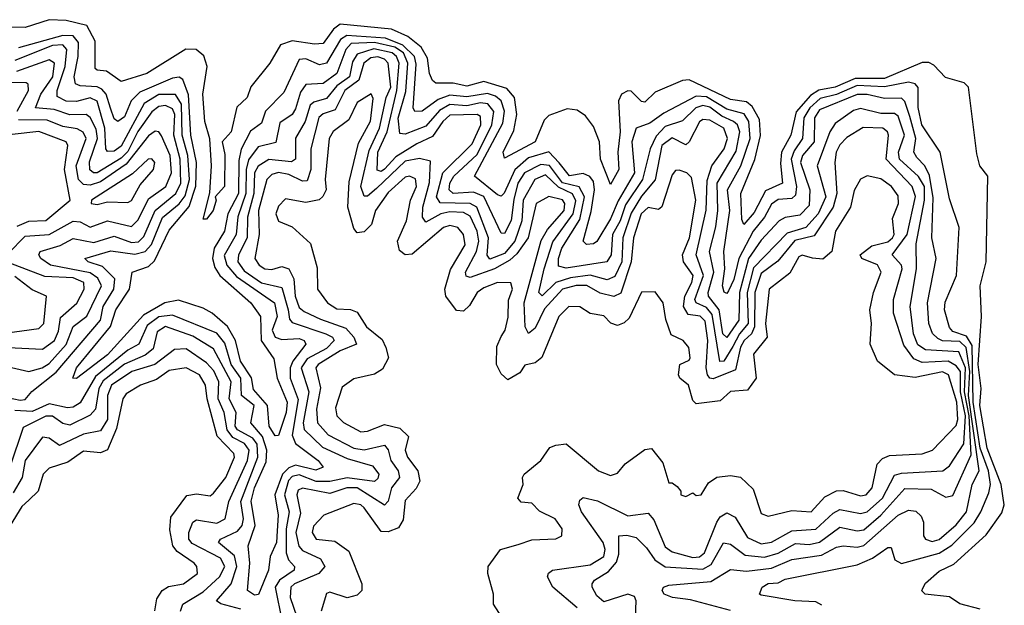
# Model space of a CAD drawing. Extents: x 2494106 to 2685573, y 758056 to 915185.
# Tile 468 of 507: x 2660279 to 2663155, y 878492 to 880202. Entities that reach past the tile are written whole.
import ezdxf

# ---------------------------------------------------------------- set-up
doc = ezdxf.new("R2010")
doc.units = 0

msp = doc.modelspace()

# ---------------------------------------------------------------- linework, layer by layer
at = {"layer": '0CON05XD'}
for points in [[(2663085, 878480.8), (2663025, 878496.7), (2662995, 878516.7), (2662924.2, 878524.2), (2662914.3, 878534.3), (2662917.7, 878542.3), (2662925, 878556.7), (2662965, 878592), (2663007.8, 878612.2), (2663102.1, 878697.9), (2663148.3, 878761.7), (2663155.4, 878785), (2663146.6, 878845), (2663105, 878951.1), (2663083.8, 879075), (2663087.5, 879125), (2663078.5, 879195), (2663088.4, 879335), (2663085.3, 879425), (2663102.4, 879495), (2663107.5, 879745), (2663083.8, 879775), (2663075, 879810), (2663051.1, 880005), (2663037.8, 880017.8), (2662983.6, 880033.6), (2662949.6, 880069.6), (2662935, 880077.5), (2662915, 880077.3), (2662805, 880030.6), (2662720.1, 880029.9), (2662661.2, 880005), (2662613.8, 879996.2), (2662589.3, 879980.7), (2662547.4, 879932.6), (2662531.8, 879865), (2662504.7, 879815), (2662501.7, 879781.7), (2662507.7, 879725), (2662457.8, 879702.2), (2662425, 879638.8), (2662394.2, 879604.2), (2662388.5, 879618.5), (2662385.4, 879695), (2662426.6, 879793.4), (2662443.5, 879863.5), (2662440.6, 879910.6), (2662418.4, 879948.4), (2662401.8, 879961.8), (2662355, 879969), (2662235, 880026.5), (2662215, 880024.6), (2662135, 879990), (2662105, 879960.9), (2662095, 879962.7), (2662065, 879993.5), (2662055, 879994.5), (2662036.9, 879985), (2662028.5, 879965), (2662033.3, 879875), (2662026.2, 879815), (2662029.1, 879765), (2662005, 879721.2), (2661975.7, 879795), (2661972.5, 879845), (2661955, 879890), (2661931.7, 879921.7), (2661907.5, 879937.5), (2661878.1, 879941.9), (2661825, 879922.2), (2661811.5, 879908.5), (2661784.5, 879845), (2661695, 879797.5), (2661690.8, 879815), (2661722, 879878.1), (2661731.3, 879925), (2661724.7, 879975), (2661701.6, 880001.6), (2661635, 880021.4), (2661585, 880007.9), (2661545, 880016.9), (2661495, 880017.1), (2661485, 880024), (2661475.6, 880045), (2661469.9, 880089.9), (2661451.9, 880121.9), (2661412.9, 880152.9), (2661365, 880174.7), (2661215, 880188.5), (2661195.2, 880174.8), (2661165, 880132.5), (2661140.4, 880130.4), (2661075, 880140), (2661041.1, 880128.9), (2661010, 880075), (2660954.4, 880005.6), (2660943.3, 879975), (2660913.1, 879946.9), (2660896.9, 879875), (2660870, 879845), (2660878.3, 879808.3), (2660877.5, 879715), (2660850, 879685), (2660852.5, 879675), (2660843.8, 879645), (2660825, 879620), (2660815, 879620), (2660833.8, 879696.2), (2660838.8, 879775), (2660833.9, 879853.9), (2660819.4, 879905), (2660813.5, 879985), (2660826, 880065), (2660816.9, 880096.9), (2660794.6, 880114.6), (2660763.8, 880116.2), (2660650, 880045), (2660575, 880021.2), (2660532, 880052), (2660505, 880054.2), (2660499.6, 880059.5), (2660499.7, 880139.7), (2660474.6, 880184.7), (2660415, 880200), (2660365, 880202), (2660295, 880179.2), (2660195, 880180)], [(2660702.3, 879375), (2660640.3, 879339.7), (2660535, 879223.1), (2660445, 879154.4), (2660433.8, 879155), (2660445, 879185.5), (2660544.3, 879305.7), (2660559.7, 879355), (2660599.4, 879415), (2660607.1, 879465), (2660655, 879481.2), (2660672.3, 879497.7), (2660715, 879587.5), (2660773.5, 879656.5), (2660793.8, 879716.2), (2660794.9, 879785.1), (2660778.8, 879865), (2660772.2, 879982.2), (2660755, 880027.3), (2660745, 880033.8), (2660725, 880031.3), (2660629.9, 879990.1), (2660604.8, 879965), (2660585, 879918.2), (2660565, 879904.5), (2660555, 879912.2), (2660544.1, 879944.1), (2660531.7, 879985), (2660519, 879999), (2660505, 880006.4), (2660455, 880008.7), (2660441.8, 880015), (2660437.5, 880035), (2660449.6, 880095), (2660450.7, 880135), (2660435, 880154.8), (2660405, 880156.1), (2660275, 880119.7)], [(2662622, 878492), (2662605, 878501.8), (2662543.8, 878505), (2662445, 878521.2), (2662440, 878525), (2662448, 878545), (2662465, 878556.2), (2662495, 878557.3), (2662515, 878567.9), (2662725, 878610), (2662770.5, 878629.5), (2662815, 878660.5), (2662825, 878661.2), (2662835.3, 878625.3), (2662855, 878613.9), (2662965, 878644), (2663002.5, 878667.5), (2663067, 878733), (2663087.2, 878765), (2663109.8, 878820.2), (2663114.8, 878845), (2663109, 878885), (2663085, 878951.3), (2663064.7, 879085.3), (2663061, 879251), (2663045, 879278.1), (2663005, 879291.8), (2662995, 879303.5), (2662980.7, 879355), (2662982.7, 879377.3), (2663015.2, 879455), (2663023.1, 879595), (2662995, 879678.8), (2662967.5, 879815), (2662914.7, 879895), (2662903.9, 879946.1), (2662903.8, 880003.8), (2662894.7, 880014.7), (2662875, 880019.8), (2662805, 880005.8), (2662725, 880009.6), (2662665, 879983.6), (2662617.7, 879972.3), (2662586.8, 879945), (2662569.5, 879915), (2662566.2, 879855), (2662541, 879819), (2662532.2, 879795), (2662547.8, 879715), (2662545, 879690), (2662535, 879680), (2662495, 879677.4), (2662475, 879663.8), (2662454.6, 879625.4), (2662421.8, 879585), (2662380.2, 879505), (2662365, 879443.3), (2662349.6, 879410.5), (2662345, 879402.9), (2662336.9, 879406.9), (2662332.5, 879425), (2662339, 879475), (2662336.2, 879525), (2662353.5, 879645), (2662346.2, 879705), (2662385.2, 879775), (2662412.7, 879855), (2662409.1, 879905), (2662395, 879926.8), (2662345, 879941), (2662285, 879976.8), (2662255, 879978.6), (2662160.6, 879929.4), (2662119.7, 879900.3), (2662079.4, 879885), (2662066.8, 879845), (2662074.8, 879755), (2662027.3, 879672.7), (2662005, 879620.6), (2661965.2, 879554.8), (2661955, 879547.9), (2661935, 879545.5), (2661924.7, 879555), (2661947.9, 879642.1), (2661957.9, 879705), (2661955, 879730), (2661944.2, 879744.2), (2661925, 879752.7), (2661885, 879746.4), (2661855, 879783.7), (2661825, 879816.5), (2661765, 879798.8), (2661725, 879763.9), (2661694.5, 879695.5), (2661685, 879686.7), (2661675, 879690.6), (2661607.8, 879745), (2661690.3, 879899.7), (2661694.9, 879934.9), (2661685.6, 879965), (2661669.2, 879979.2), (2661645, 879986.7), (2661585, 879976.8), (2661535, 879981.2), (2661501.2, 879968.8), (2661455, 879935.3), (2661433.6, 879933.6), (2661428, 879945), (2661437.4, 880072.6), (2661432.4, 880095), (2661398.1, 880128.1), (2661347.9, 880147.8), (2661234.2, 880155.8), (2661215.7, 880144.3), (2661175, 880075.3), (2661155, 880070.3), (2661115, 880088.1), (2661095, 880085.4), (2661050.1, 879989.9), (2660997.1, 879935), (2660985, 879900), (2660953.5, 879876.5), (2660925.9, 879824.1), (2660919, 879791), (2660918.1, 879695), (2660886.8, 879635), (2660876.7, 879585), (2660847.4, 879535), (2660842.5, 879505), (2660848.8, 879478.8), (2660863.8, 879455), (2660954.1, 879375), (2660982.3, 879335), (2660983.9, 879265), (2661021.3, 879211.3), (2661030.9, 879155), (2661060.4, 879085), (2661057, 879055), (2661035, 878988.1), (2661025, 878987.3), (2661008, 879015), (2661003.1, 879075), (2660962.1, 879122.1), (2660956.4, 879156.4), (2660923.5, 879205), (2660908.8, 879265), (2660886.3, 879306.3), (2660841.2, 879345), (2660815, 879359.3), (2660742.7, 879382.7), (2660702.3, 879375)], [(2660225, 879102.9), (2660280.6, 879090.6), (2660295, 879093.1), (2660313.8, 879116.2), (2660385, 879173.3), (2660514.4, 879325), (2660522.7, 879365), (2660554, 879415), (2660556.7, 879445), (2660521, 879481), (2660479.2, 879495), (2660468.6, 879505), (2660545, 879526.9), (2660615, 879517.2), (2660645, 879524.8), (2660664, 879546), (2660695.6, 879624.4), (2660745, 879664), (2660762.3, 879687.7), (2660774.7, 879735), (2660770.3, 879805), (2660753.8, 879865), (2660751.1, 879955), (2660733.6, 879983.6), (2660685, 879983.9), (2660642.2, 879957.8), (2660575, 879833.2), (2660555, 879818.4), (2660535, 879817.1), (2660530, 879825), (2660527.9, 879885), (2660505, 879964.1), (2660485, 879973.8), (2660445, 879963.1), (2660415, 879964), (2660387.9, 879977.9), (2660388.1, 879995), (2660411.6, 880065), (2660416.4, 880115), (2660405, 880128.4), (2660375, 880127.1), (2660265, 880083)], [(2662355, 878477.1), (2662238.4, 878508.4), (2662186.2, 878515), (2662161.2, 878525), (2662156.2, 878535), (2662160, 878545), (2662175, 878550.5), (2662298.3, 878561.7), (2662355, 878596.2), (2662402.1, 878592), (2662475, 878600.4), (2662535, 878625.7), (2662621.6, 878638.4), (2662665, 878662.2), (2662685, 878665.3), (2662725, 878661.6), (2662745, 878667.1), (2662845, 878755.3), (2662875, 878770), (2662896.8, 878766.8), (2662912.4, 878752.4), (2662919.6, 878735), (2662918.8, 878695), (2662925.3, 878685.3), (2662945, 878678.6), (2662965, 878683.9), (2663015, 878727.3), (2663044.8, 878765), (2663061.8, 878845), (2663081.7, 878885), (2663050.7, 879105), (2663054.7, 879175), (2663044.1, 879245), (2663025, 879262), (2662975, 879264.5), (2662960.8, 879270.8), (2662945.7, 879285.7), (2662935.3, 879315.3), (2662931.1, 879375), (2662956.3, 879505), (2662943.9, 879565), (2662947.9, 879682.1), (2662936.9, 879746.9), (2662922.9, 879775), (2662900.1, 879800.1), (2662890.8, 879815), (2662896.5, 879855), (2662879.7, 879919.7), (2662865, 879962.9), (2662855, 879972.9), (2662805, 879971.9), (2662755, 879983.5), (2662725, 879984), (2662615, 879938.6), (2662600.4, 879915), (2662600, 879845), (2662566.2, 879805), (2662560.2, 879785), (2662587, 879705), (2662585, 879659.4), (2662558.3, 879631.7), (2662515.2, 879624.8), (2662498, 879615), (2662445, 879558.7), (2662408.1, 879505), (2662381.6, 879405), (2662379.3, 879325), (2662345, 879274.1), (2662333, 879285), (2662322.1, 879355), (2662291.5, 879395), (2662290.2, 879405), (2662307, 879465), (2662294, 879525), (2662312.8, 879597.2), (2662318.3, 879645), (2662316.5, 879725), (2662372.2, 879817.8), (2662382.5, 879875), (2662375.7, 879895), (2662364.6, 879904.6), (2662330.4, 879920.4), (2662295, 879946.9), (2662275, 879951.7), (2662254.2, 879945), (2662215, 879906.5), (2662165, 879889.7), (2662138.4, 879861.6), (2662120.7, 879825), (2662098.7, 879735), (2662048.6, 879661.5), (2662033.1, 879615), (2662010.6, 879575), (2662006.7, 879515), (2661994.3, 879495), (2661875, 879476.1), (2661852.5, 879482.5), (2661852.9, 879505), (2661863, 879535), (2661915, 879618.2), (2661928.7, 879685), (2661913.7, 879713.7), (2661865, 879725.6), (2661826.5, 879776.5), (2661800.9, 879779.1), (2661753.5, 879755), (2661733.9, 879725), (2661722.6, 879677.4), (2661714.2, 879615.8), (2661695, 879578.1), (2661685, 879578.9), (2661635, 879685.7), (2661605, 879698.1), (2661545, 879694.8), (2661533.8, 879705), (2661535.7, 879725), (2661546.8, 879745), (2661615, 879808.1), (2661658.1, 879895), (2661663.7, 879933.7), (2661646.7, 879956.7), (2661625, 879959.3), (2661585, 879950.9), (2661535, 879954), (2661505, 879936.6), (2661465, 879891.4), (2661405, 879867.5), (2661389.8, 879869.8), (2661384.3, 879914.3), (2661407.3, 879992.7), (2661413.1, 880075), (2661400.3, 880105), (2661375, 880121.5), (2661315, 880135.9), (2661247.1, 880132.9), (2661231.9, 880115), (2661205, 880045.3), (2661165, 880015.8), (2661115, 880013.2), (2661099.5, 879990.5), (2661085, 879941.9), (2661074.6, 879925), (2661038.7, 879901.3), (2661026.8, 879843.2), (2660975, 879830.8), (2660946.9, 879793.1), (2660940.1, 879765), (2660939.8, 879695), (2660916.3, 879626.3), (2660911.6, 879575), (2660876.4, 879513.6), (2660883.6, 879485), (2660912.3, 879452.3), (2661022.8, 879375), (2661030.5, 879335), (2661016.5, 879295), (2661025.2, 879275.2), (2661045, 879267.9), (2661095, 879271.2), (2661109.4, 879265), (2661114.5, 879255), (2661076.8, 879205), (2661069, 879185), (2661069.1, 879155), (2661092.8, 879092.8), (2661075, 878988.8), (2661085, 878964.1), (2661151.1, 878915), (2661165.6, 878895), (2661143.8, 878886.2), (2661085, 878901.5), (2661065, 878893.6), (2661046.3, 878875), (2661024.2, 878815), (2661034, 878755), (2661030.9, 878709.1)], [(2662077.8, 878457.8), (2662079.8, 878505), (2662075, 878517.5), (2662055, 878524.8), (2661985, 878501.9), (2661965, 878520), (2661950.8, 878545), (2661951.4, 878555), (2661957.8, 878565), (2661999.2, 878590.8), (2662022.3, 878617.7), (2662028.8, 878641.2), (2662028.8, 878695), (2662053, 878697), (2662080.1, 878690.1), (2662110.1, 878660.1), (2662134.8, 878624.8), (2662164.1, 878604.1), (2662275, 878597.3), (2662298.7, 878611.3), (2662335, 878674.6), (2662355, 878670.8), (2662398, 878638), (2662455, 878632.7), (2662495, 878644.5), (2662545, 878672.4), (2662585, 878669.8), (2662615, 878676.9), (2662675, 878719.8), (2662725, 878709.3), (2662745, 878712.6), (2662794.7, 878755.3), (2662865, 878832.8), (2662941.2, 878831.2), (2662985, 878807.8), (2663005, 878812.5), (2663058.2, 878931.8), (2663052.9, 879045), (2663038.8, 879115), (2663041.7, 879185), (2663022.2, 879232.2), (2662925, 879238.4), (2662903.1, 879253.1), (2662890, 879285), (2662880.3, 879365), (2662899.3, 879475), (2662897.8, 879547.8), (2662921.8, 879675), (2662922.6, 879715), (2662905, 879743.9), (2662848.7, 879795), (2662845.9, 879815), (2662864, 879865), (2662845, 879920.8), (2662835, 879928.2), (2662795, 879928.5), (2662735, 879942.9), (2662715, 879936.7), (2662661.5, 879898.5), (2662645.8, 879875), (2662608.8, 879775), (2662633.7, 879685), (2662611.5, 879635), (2662575.9, 879595), (2662520.9, 879579.1), (2662422.7, 879477.3), (2662404, 879405), (2662407.1, 879315), (2662381.8, 879285), (2662362.4, 879247.6), (2662335.9, 879205), (2662324.4, 879204.4), (2662301.4, 879341.4), (2662285, 879361.3), (2662255.3, 879375), (2662251.3, 879385), (2662276.3, 879455), (2662254.8, 879515), (2662284.6, 879645.4), (2662287.2, 879732.8), (2662301.2, 879775), (2662337.3, 879825), (2662347, 879855), (2662336.2, 879885), (2662295, 879908.4), (2662275, 879910.3), (2662265, 879903.3), (2662235, 879845.6), (2662225, 879837.1), (2662185, 879857.3), (2662155.2, 879835), (2662135.8, 879734.2), (2662095, 879686.6), (2662065, 879636.9), (2662040.9, 879565), (2662038, 879495), (2662017.8, 879452.2), (2661995, 879442.3), (2661945, 879455.8), (2661887.8, 879447.8), (2661845.3, 879434.7), (2661805, 879395.5), (2661795.4, 879405.4), (2661810.6, 879475), (2661836.5, 879553.5), (2661896.1, 879635), (2661903.3, 879673.3), (2661893.5, 879693.5), (2661853.1, 879713.1), (2661815, 879749.5), (2661784.2, 879735.8), (2661749.9, 879675), (2661745.6, 879615), (2661725.8, 879555), (2661695, 879519.5), (2661652.7, 879502.7), (2661644.8, 879514.8), (2661648.3, 879565), (2661614.2, 879654.2), (2661594.9, 879664.9), (2661507, 879667), (2661496.3, 879685), (2661515.2, 879755), (2661600.9, 879839.1), (2661626.3, 879895), (2661625, 879919.5), (2661615, 879925.2), (2661535, 879923), (2661515, 879905.2), (2661485, 879860.7), (2661439.1, 879839.1), (2661378, 879802), (2661345, 879765.3), (2661335, 879758.8), (2661323.1, 879763.1), (2661325.2, 879815), (2661352.2, 879875), (2661380.4, 879995), (2661387, 880075), (2661379.2, 880095), (2661367.3, 880105), (2661313, 880116.9), (2661265, 880101.1), (2661251, 880079), (2661242.4, 880035), (2661205, 880009.3), (2661175, 879972.3), (2661138.4, 879961.6), (2661127.7, 879952.3), (2661112.7, 879905), (2661084.3, 879855.7), (2661085, 879794.4), (2661072.9, 879787.1), (2661006.2, 879793.8), (2660975, 879774.7), (2660965.1, 879754.9), (2660963.1, 879695), (2660944.3, 879625), (2660943, 879565), (2660918, 879515), (2660916.5, 879495), (2660935, 879469), (2660985, 879433.7), (2661045, 879419.6), (2661062.7, 879355), (2661067.1, 879327.2), (2661075, 879318), (2661173.5, 879285), (2661192.7, 879275), (2661197.3, 879265), (2661175, 879242.2), (2661118.5, 879211.5), (2661101.3, 879185), (2661123.6, 879115), (2661107.2, 879025), (2661110, 879005), (2661163.9, 878953.9), (2661235, 878920.4), (2661309.6, 878899.6), (2661327.8, 878875), (2661325, 878861.9), (2661315, 878853.9), (2661235.7, 878864.3), (2661185, 878853.8), (2661145, 878853.1), (2661095, 878873.1), (2661075, 878867.9), (2661063.8, 878856.2), (2661052, 878815), (2661066.2, 878765), (2661057.4, 878715), (2661056.9, 878645), (2661064.4, 878624.4), (2661081.5, 878605), (2661080.6, 878595), (2661037.9, 878565), (2661025, 878545.5), (2661046, 878444)], [(2660255, 879186.9), (2660305, 879174.7), (2660344.8, 879185.2), (2660365, 879198.6), (2660415, 879253.3), (2660435, 879306.2), (2660475, 879336.2), (2660517.8, 879425), (2660506.9, 879446.9), (2660485, 879463.1), (2660369.1, 879485), (2660340.5, 879505), (2660334.5, 879515), (2660338.6, 879525), (2660397.3, 879542.7), (2660435, 879563.1), (2660495, 879551.2), (2660555, 879569.8), (2660605, 879551.4), (2660626.2, 879553.8), (2660641.2, 879568.8), (2660674.8, 879645), (2660734.8, 879695), (2660749.3, 879725), (2660747.6, 879795), (2660729.1, 879865), (2660732.3, 879925), (2660725, 879942.2), (2660705, 879951.6), (2660685, 879948.7), (2660665, 879932.7), (2660624, 879876), (2660595, 879817.6), (2660575, 879797.4), (2660505, 879755.2), (2660494.5, 879754.5), (2660483.5, 879763.4), (2660483, 879787), (2660505.8, 879855), (2660502.3, 879882.3), (2660485, 879916.4), (2660473.3, 879925), (2660425, 879923.9), (2660379.7, 879939.7), (2660324.6, 879945), (2660340.7, 879985), (2660375.5, 880035), (2660380.3, 880075), (2660365, 880085.2), (2660269, 880051)], [(2661907.1, 878485), (2661836.8, 878545), (2661820.5, 878575), (2661823.9, 878586.1), (2661835.4, 878594.6), (2661945, 878610), (2661985.7, 878635), (2661989.2, 878655), (2661983.2, 878675), (2661920, 878765), (2661912.1, 878785), (2661915, 878798.8), (2661925, 878806.7), (2661966.8, 878796.8), (2662055, 878753.2), (2662115, 878761.5), (2662131.9, 878741.9), (2662165, 878662.5), (2662185, 878648.6), (2662245, 878631.3), (2662265, 878633.9), (2662279.3, 878645), (2662315.3, 878735), (2662325, 878750), (2662345, 878761.8), (2662369.5, 878749.5), (2662405, 878690.4), (2662445, 878671.6), (2662475, 878676.8), (2662535, 878709.1), (2662605, 878714.3), (2662655, 878760.8), (2662675, 878771.4), (2662735, 878760), (2662755, 878765.2), (2662799.6, 878805), (2662835, 878871.6), (2662855, 878878.1), (2662975.6, 878884.4), (2662995, 878898.9), (2663036.9, 878963.1), (2663042.2, 879045), (2663027, 879115), (2663026.9, 879175), (2663015, 879191.3), (2662991.2, 879205), (2662915, 879200.7), (2662891.5, 879211.5), (2662861.4, 879251.4), (2662831.2, 879345), (2662831.4, 879385), (2662856.8, 879475), (2662855.2, 879485.2), (2662828, 879515), (2662871.4, 879575), (2662896, 879686), (2662885.7, 879715), (2662809.8, 879795), (2662816.6, 879865), (2662814.5, 879875), (2662800, 879885), (2662743, 879887), (2662695, 879858.2), (2662675, 879837.1), (2662664.4, 879815), (2662660, 879785), (2662666.1, 879695), (2662655.5, 879655), (2662599.4, 879570.6), (2662542.9, 879557.1), (2662493.3, 879496.7), (2662445, 879460.6), (2662426.4, 879405), (2662425.5, 879305), (2662416.8, 879285), (2662395.2, 879265), (2662385, 879245.8), (2662369.9, 879180.1), (2662305, 879153.1), (2662295, 879155.3), (2662288.4, 879165), (2662284.2, 879185), (2662289.3, 879265), (2662281.4, 879321.4), (2662266.6, 879336.6), (2662231.6, 879341.6), (2662218.5, 879365), (2662221.9, 879395), (2662242.2, 879435), (2662245.9, 879455), (2662218.4, 879495), (2662215.6, 879515), (2662235.4, 879564.6), (2662253.9, 879675), (2662241.1, 879741.1), (2662228, 879755), (2662205, 879763.1), (2662195, 879762), (2662185, 879749.2), (2662155, 879655.6), (2662145, 879648.2), (2662115, 879653.3), (2662094.5, 879635), (2662071.6, 879565), (2662064.9, 879495), (2662035, 879403.2), (2662015, 879393.8), (2661975, 879403.9), (2661935.9, 879425.9), (2661905, 879425.4), (2661864.7, 879415), (2661812.1, 879357.9), (2661785, 879301.2), (2661765, 879285.6), (2661755.3, 879305.3), (2661752.7, 879375), (2661802.4, 879557.5), (2661821, 879589), (2661869.3, 879645), (2661871.8, 879665), (2661865, 879675.9), (2661825, 879685.8), (2661788, 879665), (2661764, 879565), (2661731.6, 879518.4), (2661710.6, 879499.4), (2661665.9, 879474.1), (2661595, 879448.8), (2661582.8, 879452.8), (2661581.1, 879465), (2661613.5, 879525), (2661619.7, 879555), (2661614.8, 879585), (2661595, 879628.4), (2661575, 879639.4), (2661535, 879641.4), (2661509.6, 879635), (2661465, 879610.4), (2661455.8, 879625), (2661456.8, 879655), (2661476.2, 879726.2), (2661479.2, 879789.2), (2661447.1, 879797), (2661405, 879788.8), (2661321.2, 879708.8), (2661295, 879686.9), (2661285, 879686.8), (2661275.2, 879715), (2661299.8, 879820.2), (2661329.5, 879885), (2661349, 879975), (2661362.8, 880005), (2661355.2, 880075), (2661345, 880086.6), (2661325, 880093.9), (2661305, 880090.8), (2661284.4, 880075), (2661269.3, 880025), (2661229, 879995), (2661200.8, 879939.2), (2661165, 879927), (2661153.1, 879916.9), (2661129.1, 879825), (2661129, 879765), (2661118.2, 879731.8), (2661105, 879730.5), (2661065, 879750.4), (2661035, 879756.1), (2661015, 879750.3), (2661001.2, 879735), (2660976.5, 879645), (2660978.7, 879575), (2660965.4, 879505), (2660978.2, 879485), (2660995, 879474.7), (2661015, 879472.3), (2661045, 879481.3), (2661065, 879474.6), (2661079.6, 879445), (2661083.4, 879395), (2661095, 879362), (2661109.5, 879349.5), (2661157.8, 879327.8), (2661231.1, 879301.1), (2661255.3, 879275), (2661263.1, 879255), (2661215, 879234.8), (2661150.8, 879195), (2661144, 879185), (2661157.4, 879127.4), (2661145.6, 879065), (2661148.6, 879025), (2661180, 878990), (2661255, 878950.7), (2661285, 878946.3), (2661345, 878959.6), (2661355, 878945.8), (2661363.2, 878915), (2661384.2, 878885), (2661388, 878865), (2661364.6, 878835.4), (2661355, 878796), (2661345, 878784.4), (2661265, 878834.8), (2661234.6, 878835.4), (2661185, 878818.3), (2661105, 878834.1), (2661091.9, 878828.1), (2661088.2, 878815), (2661098.7, 878761.4), (2661085.5, 878705), (2661093.9, 878665), (2661105, 878652.5), (2661157.7, 878627.7), (2661170.4, 878605), (2661152.3, 878585), (2661081.9, 878555), (2661071.3, 878545), (2661068.9, 878515), (2661088.2, 878458.2)], [(2660270.9, 879935), (2660304, 879995), (2660303.3, 880013.3), (2660297.2, 880017.2), (2660225, 880018.2)], [(2661687, 878457), (2661663.3, 878495), (2661663.3, 878525), (2661646.2, 878585), (2661647.5, 878605), (2661683.3, 878655), (2661735, 878669.2), (2661775, 878683.1), (2661845, 878686.2), (2661862.5, 878695), (2661863.3, 878715), (2661843.3, 878745), (2661797.3, 878767.3), (2661775, 878790), (2661743.6, 878793.6), (2661733.8, 878805), (2661750, 878845), (2661747.5, 878865), (2661752.5, 878875), (2661801.2, 878915), (2661827.5, 878952.5), (2661845, 878960), (2661875, 878963.8), (2661970, 878885), (2662005, 878871.2), (2662025, 878877.5), (2662047.5, 878905), (2662105, 878946.7), (2662125, 878950), (2662157.7, 878907.7), (2662175, 878850), (2662185, 878850), (2662199.3, 878839.3), (2662210, 878825), (2662210, 878815), (2662225, 878810), (2662245, 878820), (2662255, 878812.5), (2662270, 878815), (2662290.7, 878849.3), (2662315, 878866.7), (2662355, 878871.2), (2662385, 878866.2), (2662421.2, 878831.2), (2662445, 878760), (2662465, 878752.5), (2662535, 878768.6), (2662591.2, 878765), (2662630.8, 878809.2), (2662665, 878826.7), (2662685, 878827.5), (2662735, 878811.5), (2662752, 878815), (2662769.6, 878835), (2662783.8, 878903.8), (2662799.1, 878920.9), (2662820.4, 878929.6), (2662915, 878934.6), (2662946, 878945), (2663015, 879017.5), (2663019.5, 879035), (2663016.8, 879085), (2662992.1, 879165), (2662975, 879173.9), (2662895, 879157.2), (2662834.7, 879164.7), (2662784.7, 879204.7), (2662763.1, 879255), (2662767.2, 879315), (2662762.5, 879355), (2662773.1, 879405), (2662795.4, 879465), (2662785, 879486.4), (2662738.8, 879505), (2662733.8, 879515), (2662768.1, 879541.9), (2662815, 879553.7), (2662828.8, 879565), (2662833.1, 879575), (2662828.5, 879621.5), (2662846.5, 879665), (2662845, 879687.5), (2662825.8, 879715), (2662795, 879737.1), (2662755, 879746.2), (2662735, 879736.7), (2662716.8, 879703.2), (2662705.6, 879655), (2662662.5, 879585), (2662651.4, 879525), (2662625, 879502.9), (2662595.4, 879505.4), (2662565, 879514.2), (2662555, 879509.4), (2662528.5, 879461.5), (2662468.1, 879415), (2662457.8, 879315), (2662462.9, 879275), (2662422.5, 879225), (2662430, 879155), (2662405, 879120), (2662355, 879116), (2662325, 879088.8), (2662255, 879080), (2662245, 879090), (2662232.5, 879135), (2662207.5, 879155), (2662203.8, 879165), (2662207.5, 879195), (2662235, 879207.5), (2662238, 879215), (2662233.3, 879245), (2662217.5, 879265), (2662181.7, 879281.7), (2662166.4, 879326.4), (2662158.8, 879375), (2662135, 879407.5), (2662095, 879406.7), (2662059.1, 879330.9), (2662045, 879317.1), (2662025, 879309.2), (2662005.7, 879315.7), (2661985, 879337.5), (2661945, 879343.8), (2661915, 879363.8), (2661883.3, 879365), (2661854.3, 879335), (2661804.6, 879215.5), (2661785, 879200), (2661755, 879193.3), (2661739.6, 879170.5), (2661705, 879150), (2661685, 879167.5), (2661672, 879195), (2661672.7, 879247.3), (2661685, 879276.7), (2661697.1, 879295), (2661706.2, 879333.8), (2661706.6, 879383.4), (2661718.6, 879415), (2661713.6, 879433.6), (2661675, 879434.3), (2661635, 879419.5), (2661615.6, 879405), (2661592.7, 879367.3), (2661575, 879350.8), (2661555, 879352.9), (2661523.3, 879395), (2661520.5, 879415), (2661537.6, 879472.4), (2661580.7, 879545), (2661575.4, 879575), (2661558.6, 879595), (2661535, 879601.2), (2661517.1, 879595), (2661425, 879517.5), (2661405, 879515.7), (2661387.9, 879527.9), (2661382.9, 879555), (2661408.8, 879615), (2661420.8, 879675), (2661437.8, 879715), (2661435, 879737.8), (2661417.5, 879745), (2661405, 879742.1), (2661355, 879697.3), (2661318.5, 879645), (2661306.1, 879603.9), (2661285, 879582.5), (2661265, 879579.2), (2661255, 879592), (2661237.7, 879655), (2661241.3, 879728.7), (2661268.3, 879841.7), (2661303.8, 879906.2), (2661311.7, 879971.7), (2661305.8, 879985.8), (2661265, 879960.5), (2661240.6, 879909.4), (2661195, 879875.6), (2661183.1, 879855), (2661171.1, 879735), (2661173.8, 879705), (2661164.7, 879685.3), (2661153.9, 879676.1), (2661115, 879668.2), (2661055, 879678.6), (2661035, 879658), (2661027.5, 879635), (2661035, 879613.8), (2661075, 879597.5), (2661128.3, 879548.3), (2661147.7, 879477.7), (2661148.8, 879415), (2661178.1, 879375), (2661205, 879357.9), (2661245.4, 879355.4), (2661265, 879348.1), (2661292.1, 879305), (2661338.1, 879268.1), (2661348.9, 879245), (2661355.8, 879214.2), (2661338.8, 879181.2), (2661315, 879166.9), (2661255, 879153.3), (2661220.9, 879129.1), (2661201.1, 879068.9), (2661205.6, 879045), (2661225, 879025.7), (2661275, 878998.6), (2661295, 879000.5), (2661345, 879020.4), (2661389.3, 879009.3), (2661414.4, 878985), (2661404.7, 878945.3), (2661411.8, 878925), (2661442.3, 878885), (2661447.3, 878855), (2661437.3, 878832.7), (2661405, 878798), (2661398.8, 878741.2), (2661385, 878718.5), (2661355, 878706.5), (2661335, 878708), (2661285, 878776.5), (2661275, 878785.4), (2661255, 878789.5), (2661167.5, 878755), (2661136.8, 878723.2), (2661133.3, 878705), (2661145, 878685.4), (2661199.7, 878679.7), (2661240.3, 878650.3), (2661278.6, 878555), (2661278, 878535), (2661265, 878522), (2661235, 878514.3), (2661185, 878530), (2661175, 878526.2), (2661159.2, 878475)], [(2660245, 879519.1), (2660295, 879570.2), (2660365.2, 879574.8), (2660435, 879614.2), (2660455, 879611.4), (2660485, 879595.9), (2660535.2, 879614.8), (2660605, 879598.4), (2660625, 879617.5), (2660655, 879679.3), (2660705.8, 879715), (2660722.1, 879755), (2660718.5, 879805), (2660693.2, 879863.2), (2660685, 879874.4), (2660675, 879876.5), (2660655, 879862.7), (2660589.4, 879780.6), (2660515, 879728.7), (2660485, 879719.1), (2660465, 879720.6), (2660450.4, 879735), (2660443.9, 879775), (2660473, 879855), (2660463.9, 879873.9), (2660447.1, 879882.9), (2660405, 879890.2), (2660358.6, 879908.6), (2660275, 879909.3)], [(2660271, 879599), (2660305, 879614), (2660355, 879615.9), (2660426, 879675), (2660409.8, 879765), (2660419.6, 879835), (2660414.2, 879845), (2660335, 879875.2), (2660257.1, 879867.1)], [(2660505, 879662.5), (2660535, 879670), (2660595, 879667.8), (2660605, 879674.4), (2660630.5, 879719.5), (2660669.2, 879765), (2660673.8, 879785), (2660665, 879795.7), (2660654, 879795), (2660608.2, 879751.8), (2660488.8, 879675), (2660487.5, 879665), (2660505, 879662.5)], [(2660245, 879244.8), (2660345, 879239.7), (2660380.5, 879265), (2660392.1, 879292.1), (2660397.6, 879332.4), (2660446.1, 879373.9), (2660467.3, 879415), (2660466.2, 879435), (2660435, 879448.6), (2660351.9, 879451.9), (2660245, 879493.3)], [(2660235, 879286.9), (2660335, 879300.4), (2660349.2, 879315), (2660356.7, 879395), (2660315, 879413.4), (2660265, 879451.9)], [(2661030.9, 878709.1), (2661028.7, 878675), (2661010.7, 878635), (2661006.1, 878595), (2660976.3, 878523.7), (2660965, 878521.9), (2660944.5, 878535), (2660951, 878615), (2660946.2, 878666.2), (2660966.4, 878725), (2660955, 878796.2), (2660964.7, 878834.8), (2660998.6, 878911.4), (2661001.2, 878945), (2660988.1, 878985), (2660953.6, 879025), (2660963.6, 879075), (2660926.5, 879105), (2660924.8, 879155), (2660896.7, 879195), (2660877.9, 879257.9), (2660855, 879286.8), (2660725, 879339.4), (2660685, 879334.5), (2660651.2, 879308.8), (2660626.5, 879255), (2660595, 879237.3), (2660500.3, 879159.7), (2660455, 879083.4), (2660435, 879070.2), (2660418.6, 879068.6), (2660365, 879080.7), (2660315, 879058.3), (2660265, 879060.8)], [(2660925, 878481), (2660866.4, 878496.4), (2660853.8, 878505), (2660896.9, 878555), (2660913.6, 878605), (2660906.6, 878636.6), (2660860, 878675), (2660865.8, 878685), (2660915, 878708.8), (2660929, 878725), (2660932.8, 878745), (2660925.2, 878795.2), (2660974.4, 878925), (2660972.7, 878962.7), (2660960, 878980), (2660915, 879004.1), (2660908.7, 879015), (2660911.1, 879055), (2660890.4, 879095), (2660896.4, 879145), (2660845, 879240.9), (2660785, 879277.6), (2660705, 879306.3), (2660680.4, 879290.5), (2660668.6, 879241.4), (2660645, 879222.3)], [(2660878.1, 878605), (2660865, 878630), (2660782.4, 878672.4), (2660773.3, 878685), (2660772.5, 878705), (2660785, 878734.5), (2660795, 878741.3), (2660855, 878731.9), (2660879.3, 878745), (2660889.6, 878795), (2660944.5, 878915), (2660949, 878945), (2660935.7, 878965), (2660901.7, 878981.7), (2660884.7, 879004.7), (2660876.5, 879055), (2660858.4, 879095), (2660860.8, 879145), (2660846.4, 879176.4), (2660825, 879200.4), (2660765, 879241.1), (2660731, 879239), (2660673.9, 879195), (2660606.4, 879175), (2660547.4, 879135), (2660534.8, 879105), (2660535.2, 879035), (2660515, 879001.2), (2660465, 878991.6), (2660395, 878958.8), (2660365, 878980), (2660345, 878982.9), (2660295.2, 878914.8), (2660285.8, 878865), (2660259.6, 878820.5)], [(2660645, 879222.3), (2660585, 879195.9), (2660522.2, 879147.8), (2660509.6, 879125), (2660500.7, 879065), (2660485, 879047.6), (2660425, 879018.4), (2660405, 879023.2), (2660375, 879044.8), (2660355, 879044.8), (2660288.6, 879011.4), (2660250.2, 878895)], [(2660673.6, 878476.4), (2660679.1, 878510.9), (2660694.6, 878535.4), (2660713.2, 878546.8), (2660757.5, 878555), (2660798.6, 878585), (2660796, 878605), (2660788, 878615), (2660739.2, 878649.2), (2660725.8, 878665.8), (2660717.2, 878712.8), (2660720.5, 878749.5), (2660767.1, 878812.9), (2660795, 878817.5), (2660835, 878812), (2660845, 878819.2), (2660881.2, 878865), (2660905.9, 878925), (2660904.6, 878935), (2660855.9, 878985.9), (2660826, 879095), (2660822, 879135), (2660804.4, 879165), (2660765, 879185.4), (2660715, 879177.3), (2660678.3, 879151.7), (2660631.9, 879135), (2660590.3, 879109.8), (2660579.6, 879095), (2660561.6, 879008.4), (2660535, 878946.5), (2660515, 878937.5), (2660465, 878941.8), (2660419.6, 878910.4), (2660365, 878892.5), (2660347.8, 878875), (2660333.1, 878825), (2660305, 878799.5), (2660285, 878780.5), (2660251.3, 878725)], [(2660748.9, 878475), (2660755.5, 878495), (2660815, 878531.4), (2660862.1, 878575), (2660878.1, 878605)]]:
    msp.add_lwpolyline(points, dxfattribs=at)

doc.saveas('drawing.dxf')
